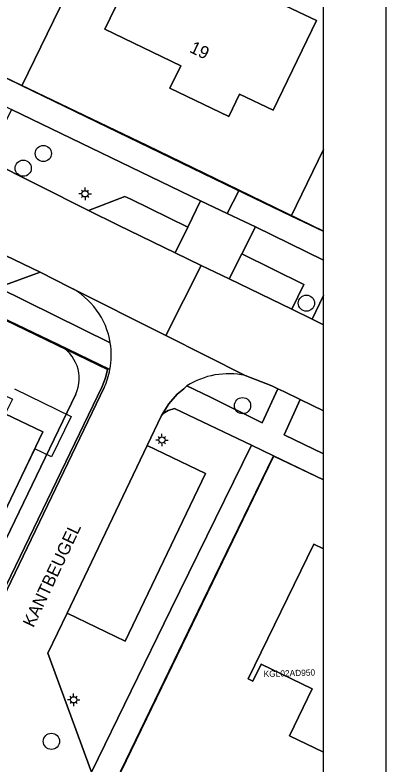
# Model space of a CAD drawing. Extents: x 124901 to 125496, y 515369 to 515789.
# Drawn here: x 125466.2 to 125495.9, y 515550.2 to 515610.2 of the extents above; entities that cross this region are included whole.
import ezdxf

# ---------------------------------------------------------------- set-up
doc = ezdxf.new("R2010")
doc.units = 0
for name, color, linetype in [('Alg Kaders', 7, 'Continuous'), ('Gebouw', 7, 'Continuous'), ('Inrit', 7, 'Continuous'), ('Lichtmast', 7, 'Continuous'), ('Onbegroeid terrein', 7, 'Continuous'), ('Parkeren', 7, 'Continuous'), ('Perceelnummers', 7, 'Continuous'), ('Perceelsgrenzen', 7, 'Continuous'), ('Putten', 7, 'Continuous'), ('Teksten', 7, 'Continuous'), ('Vegetatie', 7, 'Continuous'), ('Voetpad', 7, 'Continuous'), ('Wegen lokale weg', 7, 'Continuous')]:
    doc.layers.add(name, color=color, linetype=linetype)

msp = doc.modelspace()

# ---------------------------------------------------------------- linework, layer by layer
at = {"layer": 'Alg Kaders'}
for points in [[(125495.925, 515789.043), (124901.425, 515789.043), (124901.425, 515368.543), (125495.925, 515368.543)], [(125490.925, 515784.043), (124906.425, 515784.043), (124906.425, 515373.543), (125490.925, 515373.543)]]:
    msp.add_lwpolyline(points, close=True, dxfattribs=at)
at = {"layer": 'Gebouw'}
msp.add_lwpolyline([(125486.891, 515602.563), (125490.36, 515609.76), (125485.95, 515611.885), (125486.939, 515613.938), (125477.847, 515618.319), (125476.858, 515616.266), (125473.39, 515609.07), (125479.476, 515606.138), (125478.61, 515604.34), (125483.32, 515602.07), (125484.186, 515603.867)], close=True, dxfattribs=at)
for points in [[(125463.856, 515567.282), (125468.431, 515576.794), (125465.425, 515578.219)], [(125490.925, 515567.395), (125490.13, 515567.78), (125484.88, 515556.98), (125485.266, 515556.795), (125485.911, 515558.143), (125490.009, 515556.184), (125488.2, 515552.4), (125490.925, 515551.09)]]:
    msp.add_lwpolyline(points, dxfattribs=at)
at = {"layer": 'Inrit'}
msp.add_lwpolyline([(125480.04, 515593.186), (125479.044, 515591.131), (125481.106, 515590.131), (125483.358, 515589.039), (125484.372, 515591.056), (125485.463, 515593.225), (125483.202, 515594.293), (125481.066, 515595.303)], close=True, dxfattribs=at)
at = {"layer": 'Lichtmast'}
for p, q in [((125471.606, 515596.079), (125471.536, 515596.15)), ((125471.818, 515596.167), (125471.818, 515596.367)), ((125472.03, 515596.079), (125472.101, 515596.151)), ((125471.518, 515595.868), (125471.318, 515595.867)), ((125471.606, 515595.655), (125471.534, 515595.584)), ((125471.818, 515595.567), (125471.818, 515595.367)), ((125472.03, 515595.655), (125472.1, 515595.584)), ((125472.118, 515595.867), (125472.318, 515595.867)), ((125477.761, 515576.335), (125477.691, 515576.406)), ((125477.973, 515576.423), (125477.973, 515576.623)), ((125478.185, 515576.335), (125478.256, 515576.407)), ((125477.673, 515576.124), (125477.473, 515576.123)), ((125477.761, 515575.911), (125477.689, 515575.84)), ((125477.973, 515575.823), (125477.973, 515575.623)), ((125478.185, 515575.911), (125478.255, 515575.84)), ((125478.273, 515576.123), (125478.473, 515576.123)), ((125470.6, 515555.297), (125470.4, 515555.296)), ((125470.688, 515555.508), (125470.618, 515555.579)), ((125470.9, 515555.596), (125470.9, 515555.796)), ((125471.112, 515555.508), (125471.183, 515555.58)), ((125471.2, 515555.296), (125471.4, 515555.296)), ((125470.688, 515555.084), (125470.616, 515555.013)), ((125470.9, 515554.996), (125470.9, 515554.796)), ((125471.112, 515555.084), (125471.182, 515555.013))]:
    msp.add_line(p, q, dxfattribs=at)
for centre in [(125471.818, 515595.867), (125477.973, 515576.123), (125470.9, 515555.296)]:
    msp.add_circle(centre, 0.25, dxfattribs=at)
at = {"layer": 'Onbegroeid terrein'}
msp.add_lwpolyline([(125490.36, 515609.76), (125486.891, 515602.563), (125484.186, 515603.867), (125483.32, 515602.07), (125478.61, 515604.34), (125479.476, 515606.138), (125473.39, 515609.07), (125476.858, 515616.266), (125477.847, 515618.319), (125486.939, 515613.938), (125485.95, 515611.885)], close=True, dxfattribs=at)
for points in [[(125451.494, 515611.999), (125464.767, 515605.477), (125476.787, 515599.744), (125484.149, 515596.172), (125487.957, 515594.324), (125490.925, 515592.879)], [(125469.653, 515583.776), (125469.598, 515583.803), (125435.364, 515600.229), (125434.345, 515600.727)], [(125457.913, 515581.844), (125458.478, 515583.015), (125465.99, 515579.39), (125465.425, 515578.219), (125468.431, 515576.794), (125463.856, 515567.282), (125463.096, 515565.263), (125454.054, 515569.543)], [(125462.463, 515561.987), (125462.655, 515562.385), (125471.076, 515579.802)], [(125490.925, 515572.93), (125486.902, 515574.852), (125481.271, 515563.266), (125474.678, 515549.593), (125462.223, 515523.884), (125453.501, 515505.907), (125450.658, 515500), (125442.003, 515482.019), (125441.598, 515481.177), (125449.353, 515477.41), (125464.945, 515469.835), (125487.213, 515459.032), (125490.925, 515457.212)], [(125490.925, 515551.09), (125488.2, 515552.4), (125490.009, 515556.184), (125485.911, 515558.143), (125485.266, 515556.795), (125484.88, 515556.98), (125490.13, 515567.78), (125490.925, 515567.395)]]:
    msp.add_lwpolyline(points, dxfattribs=at)
msp.add_arc((125468.315, 515581.055), 3.032, 335.59, 63.8126, dxfattribs=at)
at = {"layer": 'Parkeren'}
for points in [[(125456.152, 515592.529), (125464.824, 515588.351), (125468.213, 515589.583), (125454.973, 515595.957)], [(125475.486, 515595.426), (125474.999, 515595.659), (125472.094, 515594.536), (125474.467, 515593.35), (125479.044, 515591.131), (125480.04, 515593.186)], [(125488.376, 515586.606), (125489.354, 515588.606), (125484.372, 515591.056), (125483.358, 515589.039)], [(125481.471, 515573.452), (125476.794, 515575.693), (125470.368, 515562.248), (125475.033, 515560.013)]]:
    msp.add_lwpolyline(points, close=True, dxfattribs=at)
at = {"layer": 'Perceelsgrenzen'}
msp.add_lwpolyline([(125466.757, 515604.514), (125464.319, 515605.693), (125448.8, 515613.204), (125453.982, 515624.032), (125454.428, 515623.816), (125454.483, 515623.931), (125455.417, 515625.125), (125456.7, 515627.855), (125457.727, 515629.976), (125458.438, 515631.48), (125458.516, 515632.25), (125458.523, 515632.331), (125462.144, 515639.859), (125462.19, 515639.955), (125479.405, 515631.655), (125479.182, 515631.185), (125475.333, 515623.083), (125475.644, 515622.957), (125470.796, 515612.896)], close=True, dxfattribs=at)
for points in [[(125490.925, 515599.424), (125488.337, 515594.082), (125483.848, 515596.248), (125466.757, 515604.514), (125470.796, 515612.896), (125471.395, 515612.594), (125472.827, 515615.436), (125474.464, 515618.705), (125476.384, 515622.659), (125475.644, 515622.957), (125479.754, 515631.487), (125490.925, 515626.101)], [(125490.925, 515592.833), (125488.337, 515594.082), (125483.848, 515596.248), (125466.757, 515604.514), (125464.319, 515605.693), (125448.8, 515613.204)], [(125445.448, 515523.259), (125464.025, 515561.476), (125473.175, 515580.417), (125473.449, 515581.117), (125473.602, 515581.789), (125420.253, 515607.597), (125418.809, 515608.056)], [(125418.809, 515608.056), (125420.253, 515607.597), (125473.602, 515581.789), (125473.449, 515581.117), (125473.175, 515580.417), (125464.025, 515561.476), (125445.448, 515523.259)], [(125490.925, 515592.833), (125488.337, 515594.082), (125490.925, 515599.424)], [(125466.168, 515580.228), (125470.705, 515578.023), (125469.122, 515574.767), (125467.779, 515575.432), (125463.848, 515567.282)], [(125466.168, 515580.228), (125470.705, 515578.023), (125469.122, 515574.767), (125467.779, 515575.432), (125463.848, 515567.282)], [(125490.925, 515457.207), (125464.945, 515469.835), (125441.643, 515481.155), (125445.603, 515489.346), (125448.69, 515495.731), (125451.695, 515501.947), (125454.769, 515508.305), (125457.788, 515514.55), (125460.796, 515520.771), (125463.885, 515527.161), (125466.909, 515533.415), (125469.979, 515539.764), (125473.42, 515546.88), (125473.912, 515547.898), (125486.939, 515574.835), (125490.925, 515572.929)], [(125490.925, 515541.735), (125490.114, 515540.055), (125473.912, 515547.898), (125486.939, 515574.835), (125490.925, 515572.929)]]:
    msp.add_lwpolyline(points, dxfattribs=at)
at = {"layer": 'Putten'}
for centre in [(125468.47, 515599.1), (125466.86, 515597.92), (125489.55, 515587.1), (125484.43, 515578.88), (125469.12, 515551.97)]:
    msp.add_circle(centre, 0.65, dxfattribs=at)
at = {"layer": 'Vegetatie'}
for points in [[(125481.066, 515595.303), (125465.919, 515602.634), (125464.82, 515600.459), (125463.951, 515598.605), (125472.094, 515594.536), (125474.999, 515595.659), (125475.486, 515595.426), (125480.04, 515593.186)], [(125472.327, 515549.509), (125478.699, 515562.537), (125485.145, 515575.722), (125478.972, 515578.645), (125478.473, 515578.487), (125478.201, 515578.33), (125477.944, 515578.099), (125476.794, 515575.693), (125481.471, 515573.452), (125475.033, 515560.013), (125470.368, 515562.248), (125468.837, 515559.046)]]:
    msp.add_lwpolyline(points, close=True, dxfattribs=at)
for points in [[(125490.925, 515590.555), (125485.463, 515593.225), (125484.372, 515591.056), (125489.354, 515588.606), (125488.376, 515586.606), (125489.996, 515585.82), (125490.925, 515587.721)], [(125468.213, 515589.583), (125464.824, 515588.351), (125473.838, 515583.91)], [(125470.574, 515588.39), (125468.213, 515589.583)], [(125481.863, 515579.561), (125485.999, 515577.516), (125487.267, 515580.236), (125486.79, 515580.47), (125484.639, 515581.304)], [(125479.973, 515580.466), (125481.863, 515579.561)], [(125490.925, 515578.472), (125489.058, 515579.37), (125487.773, 515576.543), (125490.925, 515575.012)]]:
    msp.add_lwpolyline(points, dxfattribs=at)
for centre, radius, start, end in [((125467.781, 515582.926), 6.137, 9.22844, 62.92358), ((125483.334, 515575.158), 6.283, 78.01612, 122.3471)]:
    msp.add_arc(centre, radius, start, end, dxfattribs=at)
at = {"layer": 'Voetpad'}
for points in [[(125447.051, 515611.707), (125463.045, 515604.005), (125465.919, 515602.634), (125481.066, 515595.303), (125483.202, 515594.293), (125484.149, 515596.172), (125476.787, 515599.744), (125464.767, 515605.477), (125451.494, 515611.999)], [(125419.23, 515607.963), (125420.143, 515607.655), (125425.621, 515604.992), (125425.786, 515604.912), (125434.345, 515600.727), (125435.364, 515600.229), (125469.598, 515583.803), (125469.653, 515583.776), (125473.811, 515581.782)], [(125490.925, 515592.879), (125487.957, 515594.324), (125484.149, 515596.172), (125483.202, 515594.293), (125485.463, 515593.225), (125490.925, 515590.555)], [(125473.838, 515583.91), (125464.824, 515588.351), (125456.152, 515592.529), (125451.12, 515594.943)], [(125490.925, 515587.721), (125489.996, 515585.82), (125490.925, 515585.37)], [(125473.811, 515581.782), (125469.653, 515583.776)], [(125464.242, 515561.43), (125473.342, 515580.329)], [(125490.925, 515575.012), (125487.773, 515576.543), (125489.058, 515579.37), (125487.728, 515580.01), (125487.267, 515580.236), (125485.999, 515577.516), (125481.863, 515579.561), (125479.973, 515580.466), (125479.721, 515580.243), (125479.203, 515579.797), (125478.538, 515579.029), (125477.944, 515578.099), (125478.201, 515578.33), (125478.473, 515578.487), (125478.972, 515578.645), (125485.145, 515575.722), (125486.902, 515574.852), (125490.925, 515572.93)], [(125471.076, 515579.802), (125462.655, 515562.385), (125462.463, 515561.987), (125461.024, 515559.011)]]:
    msp.add_lwpolyline(points, dxfattribs=at)
msp.add_lwpolyline([(125478.699, 515562.537), (125472.327, 515549.509), (125455.552, 515514.823), (125448.443, 515500), (125438.982, 515480.272), (125438.294, 515479.022), (125438.211, 515478.307), (125438.401, 515477.267), (125438.699, 515476.556), (125439.157, 515476.105), (125441.598, 515481.177), (125442.003, 515482.019), (125450.658, 515500), (125453.501, 515505.907), (125462.223, 515523.884), (125474.678, 515549.593), (125481.271, 515563.266), (125486.902, 515574.852), (125485.145, 515575.722)], close=True, dxfattribs=at)
for centre, radius, start, end in [((125468.315, 515581.055), 3.032, 335.59, 63.8126), ((125467.754, 515582.923), 6.164, 349.33201, 9.21413), ((125467.789, 515582.924), 6.13, 334.9565, 349.26537)]:
    msp.add_arc(centre, radius, start, end, dxfattribs=at)
at = {"layer": 'Wegen lokale weg'}
for points in [[(125432.512, 515606.845), (125440.455, 515602.948), (125454.499, 515596.185), (125454.973, 515595.957), (125468.213, 515589.583), (125470.574, 515588.39), (125478.274, 515584.511), (125481.106, 515590.131), (125479.044, 515591.131), (125474.467, 515593.35), (125472.094, 515594.536), (125463.951, 515598.605), (125461.12, 515599.948), (125451.427, 515604.548), (125445.037, 515607.711), (125442.448, 515608.927), (125436.536, 515611.705)], [(125490.925, 515585.37), (125489.996, 515585.82), (125488.376, 515586.606), (125483.358, 515589.039), (125481.106, 515590.131), (125478.274, 515584.511), (125484.639, 515581.304), (125486.79, 515580.47), (125487.267, 515580.236), (125487.728, 515580.01), (125489.058, 515579.37), (125490.925, 515578.472)], [(125484.639, 515581.304), (125478.274, 515584.511), (125470.574, 515588.39)], [(125429.95, 515480.425), (125439.157, 515476.105), (125438.699, 515476.556), (125438.401, 515477.267), (125438.211, 515478.307), (125438.294, 515479.022), (125438.982, 515480.272), (125448.443, 515500), (125455.552, 515514.823), (125472.327, 515549.509), (125468.837, 515559.046), (125470.368, 515562.248), (125476.794, 515575.693), (125477.944, 515578.099), (125478.538, 515579.029), (125479.203, 515579.797), (125479.721, 515580.243), (125479.973, 515580.466)], [(125473.342, 515580.329), (125464.242, 515561.43)]]:
    msp.add_lwpolyline(points, dxfattribs=at)
for centre, radius, start, end in [((125467.781, 515582.926), 6.137, 9.22844, 62.92358), ((125467.754, 515582.923), 6.164, 349.33201, 9.21413), ((125467.789, 515582.924), 6.13, 334.9565, 349.26537), ((125483.334, 515575.158), 6.283, 78.01612, 122.3471)]:
    msp.add_arc(centre, radius, start, end, dxfattribs=at)

# ---------------------------------------------------------------- texts
at = {"layer": 'Perceelnummers'}
msp.add_text('KGL02AD950', height=0.5, rotation=1.63554, dxfattribs=at).set_placement((125486.127, 515557.126))
at = {"layer": 'Teksten'}
for s, rotation, p in [('19', 334.3, (125480.112, 515607.257)), ('KANTBEUGEL', 64.7, (125467.679, 515561.03))]:
    msp.add_text(s, height=1, rotation=rotation, dxfattribs=at).set_placement(p)

doc.saveas('drawing.dxf')
